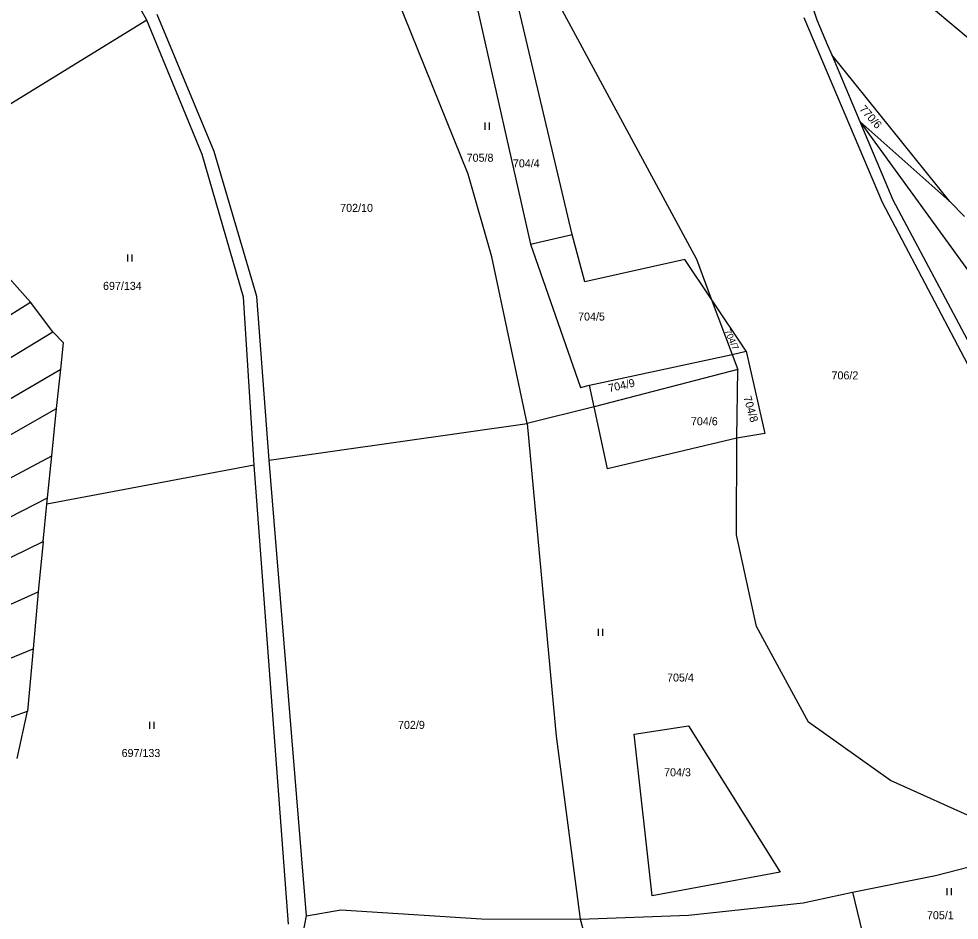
# Model space of a CAD drawing. Extents: x -580630 to -576196, y -1189024 to -1183567.
# Drawn here: x -577874.8 to -577675.1, y -1185021.8 to -1184830.5 of the extents above; entities that cross this region are included whole.
import ezdxf

# ---------------------------------------------------------------- set-up
doc = ezdxf.new("R2010")
doc.units = 0
for name, color, linetype in [('Vrstva 1', 7, 'Continuous'), ('Vrstva 18', 7, 'Continuous'), ('Vrstva 25', 7, 'Continuous'), ('Vrstva 6', 7, 'Continuous')]:
    doc.layers.add(name, color=color, linetype=linetype)

msp = doc.modelspace()

# ---------------------------------------------------------------- linework, layer by layer
at = {"layer": 'Vrstva 1'}
for p, q in [((-577847.56, -1184830.77), (-577867.64, -1184795)), ((-577783.24, -1184802.31), (-577766.1, -1184878.29)), ((-577757.24, -1184876.22), (-577774.97, -1184801.42)), ((-577769.87, -1184809.18), (-577730.89, -1184881.49)), ((-577711.32, -1184812.53), (-577705.31, -1184830.66)), ((-577779.32, -1184863.47), (-577795.77, -1184822.69)), ((-577680.53, -1184828.33), (-577672.73, -1184834.83)), ((-577833.27, -1184858.65), (-577845.39, -1184829.58)), ((-577691.39, -1184869.48), (-577708.03, -1184830.28)), ((-577835.83, -1184859.24), (-577847.56, -1184830.77)), ((-577705.31, -1184830.66), (-577703.03, -1184836.06)), ((-577703.03, -1184836.06), (-577702.15, -1184838.15)), ((-577702.15, -1184838.15), (-577696.2, -1184852.25)), ((-577696.2, -1184852.25), (-577689.18, -1184868.88)), ((-577677.06, -1184869.26), (-577696.2, -1184852.25)), ((-577696.2, -1184852.25), (-577646.31, -1184921.09)), ((-577827.08, -1184889.58), (-577835.83, -1184859.24)), ((-577824.22, -1184889.39), (-577833.27, -1184858.65)), ((-577774.3, -1184881.01), (-577779.32, -1184863.47)), ((-577670.13, -1184909.86), (-577691.39, -1184869.48)), ((-577689.18, -1184868.88), (-577667.32, -1184910.06)), ((-577673.94, -1184872.46), (-577677.06, -1184869.26)), ((-577766.1, -1184878.29), (-577757.24, -1184876.22)), ((-577754.58, -1184886.27), (-577757.24, -1184876.22)), ((-577766.1, -1184878.29), (-577755.47, -1184908.74)), ((-577766.79, -1184916.37), (-577774.3, -1184881.01)), ((-577733.31, -1184881.54), (-577754.58, -1184886.27)), ((-577727.73, -1184889.91), (-577733.31, -1184881.54)), ((-577730.89, -1184881.49), (-577727.73, -1184889.91)), ((-577824.8, -1184925.19), (-577827.08, -1184889.58)), ((-577821.58, -1184924.18), (-577824.22, -1184889.39)), ((-577720.3, -1184901.05), (-577727.73, -1184889.91)), ((-577753.62, -1184908.27), (-577723.3, -1184901.7)), ((-577723.3, -1184901.7), (-577720.3, -1184901.05)), ((-577720.3, -1184901.05), (-577716.39, -1184918.47)), ((-577755.47, -1184908.74), (-577753.62, -1184908.27)), ((-577752.63, -1184912.84), (-577753.62, -1184908.27)), ((-577749.78, -1184926.01), (-577752.63, -1184912.84)), ((-577766.79, -1184916.37), (-577760.63, -1184982.74)), ((-577722.3, -1184919.51), (-577749.78, -1184926.01)), ((-577722.38, -1184940.03), (-577722.3, -1184919.51)), ((-577716.39, -1184918.47), (-577722.3, -1184919.51)), ((-577813.65, -1185020.88), (-577821.58, -1184924.18)), ((-577817.48, -1185022.68), (-577824.8, -1184925.19)), ((-577718.1, -1184959.46), (-577722.38, -1184940.03)), ((-577707.1, -1184979.74), (-577718.1, -1184959.46)), ((-577689.69, -1184992.17), (-577707.1, -1184979.74)), ((-577744.1, -1184982.34), (-577732.57, -1184980.56)), ((-577740.26, -1185016.63), (-577744.1, -1184982.34)), ((-577732.57, -1184980.56), (-577713.07, -1185011.61)), ((-577760.63, -1184982.74), (-577755.56, -1185021.6)), ((-577657.93, -1185006.49), (-577689.69, -1184992.17)), ((-577713.07, -1185011.61), (-577740.26, -1185016.63)), ((-577708.24, -1185018.1), (-577697.75, -1185015.88)), ((-577697.75, -1185015.88), (-577695.04, -1185026.88)), ((-577732.58, -1185020.74), (-577708.24, -1185018.1)), ((-577816.79, -1185036.88), (-577813.65, -1185020.88)), ((-577755.56, -1185021.6), (-577732.58, -1185020.74)), ((-577755.56, -1185021.6), (-577748.36, -1185046.94))]:
    msp.add_line(p, q, dxfattribs=at)
at = {"layer": 'Vrstva 25'}
for p, q in [((-577775.81, -1184852.51), (-577775.81, -1184854.01)), ((-577774.81, -1184854.01), (-577774.81, -1184852.51)), ((-577851.69, -1184880.48), (-577851.69, -1184881.98)), ((-577850.69, -1184881.98), (-577850.69, -1184880.48)), ((-577751.73, -1184959.93), (-577751.73, -1184961.43)), ((-577750.73, -1184961.43), (-577750.73, -1184959.93)), ((-577847.03, -1184979.71), (-577847.03, -1184981.21)), ((-577846.03, -1184981.21), (-577846.03, -1184979.71)), ((-577677.74, -1185015.01), (-577677.74, -1185016.51)), ((-577676.74, -1185016.51), (-577676.74, -1185015.01))]:
    msp.add_line(p, q, dxfattribs=at)
at = {"layer": 'Vrstva 6'}
for p, q in [((-577847.56, -1184830.77), (-577897.65, -1184861.46)), ((-577677.06, -1184869.26), (-577702.15, -1184838.15)), ((-577872.28, -1184890.6), (-577876.78, -1184885.55)), ((-577727.73, -1184889.91), (-577723.3, -1184901.7)), ((-578019.45, -1184983.36), (-577872.28, -1184890.6)), ((-577867.51, -1184896.93), (-577872.28, -1184890.6)), ((-578016.31, -1184986.99), (-577867.51, -1184896.93)), ((-577865.31, -1184899.28), (-577867.51, -1184896.93)), ((-577865.86, -1184904.86), (-577865.31, -1184899.28)), ((-577723.3, -1184901.7), (-577722.1, -1184904.9)), ((-578013.03, -1184990.78), (-577865.86, -1184904.86)), ((-577866.73, -1184913.2), (-577865.86, -1184904.86)), ((-577722.1, -1184904.9), (-577752.63, -1184912.84)), ((-577722.3, -1184919.51), (-577722.1, -1184904.9)), ((-578009.83, -1184994.49), (-577866.73, -1184913.2)), ((-577867.75, -1184923.21), (-577866.73, -1184913.2)), ((-577752.63, -1184912.84), (-577766.79, -1184916.37)), ((-577821.58, -1184924.18), (-577766.79, -1184916.37)), ((-578006.98, -1184997.79), (-577867.75, -1184923.21)), ((-577868.65, -1184932.12), (-577867.75, -1184923.21)), ((-577824.8, -1184925.19), (-577868.79, -1184933.5)), ((-578003.81, -1185001.46), (-577868.65, -1184932.12)), ((-577868.79, -1184933.5), (-577868.65, -1184932.12)), ((-577869.6, -1184941.43), (-577868.79, -1184933.5)), ((-578000.61, -1185005.16), (-577869.6, -1184941.43)), ((-577869.6, -1184941.43), (-577870.65, -1184952.11)), ((-577998.72, -1185010.05), (-577870.65, -1184952.11)), ((-577870.65, -1184952.11), (-577871.75, -1184964.24)), ((-577997.79, -1185016.07), (-577871.75, -1184964.24)), ((-577871.75, -1184964.24), (-577872.94, -1184977.44)), ((-577996.98, -1185021.3), (-577872.94, -1184977.44)), ((-577875.11, -1184987.46), (-577872.94, -1184977.44)), ((-577680.09, -1185012.34), (-577657.93, -1185006.49)), ((-577697.75, -1185015.88), (-577680.09, -1185012.34)), ((-577813.65, -1185020.88), (-577806.37, -1185019.6)), ((-577806.37, -1185019.6), (-577776.55, -1185021.53)), ((-577776.55, -1185021.53), (-577755.56, -1185021.6))]:
    msp.add_line(p, q, dxfattribs=at)

# ---------------------------------------------------------------- texts
at = {"layer": 'Vrstva 18'}
for s, height, rotation, p in [('770/6', 1.7, 311.80363, (-577696.403, -1184849.721)), ('704/7', 1.38, 294.44301, (-577724.975, -1184896.742)), ('704/9', 1.7, 12.77696, (-577749.375, -1184909.756)), ('704/8', 1.7, 286.13512, (-577720.926, -1184910.806))]:
    msp.add_text(s, height=height, rotation=rotation, dxfattribs=at).set_placement(p)
for s, p in [('705/8', (-577779.667, -1184860.81)), ('704/4', (-577769.85, -1184862)), ('702/10', (-577806.521, -1184871.45)), ('697/134', (-577856.881, -1184888.01)), ('704/5', (-577756.007, -1184894.52)), ('706/2', (-577702.193, -1184907.01)), ('704/6', (-577732.05, -1184916.75)), ('705/4', (-577737.117, -1184971.15)), ('702/9', (-577794.243, -1184981.2)), ('697/133', (-577852.938, -1184987.17)), ('704/3', (-577737.747, -1184991.26)), ('705/1', (-577681.929, -1185021.6))]:
    msp.add_text(s, height=1.7, dxfattribs=at).set_placement(p)

doc.saveas('drawing.dxf')
